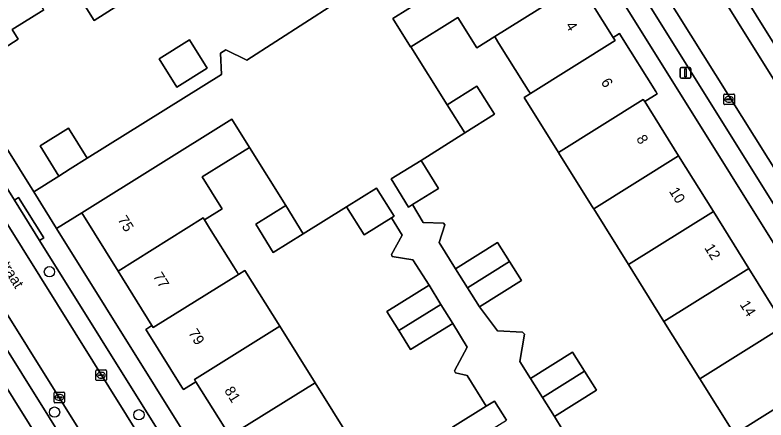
# Model space of a CAD drawing. Extents: x 159664 to 160323, y 385312 to 386115.
# Drawn here: x 159905.9 to 159977.2, y 385646 to 385684.4 of the extents above; entities that cross this region are included whole.
import ezdxf

# ---------------------------------------------------------------- set-up
doc = ezdxf.new("R2010")
doc.units = 0
for name, color, linetype in [('IMGEO_Boom', 7, 'Continuous'), ('IMGEO_Erf', 7, 'Continuous'), ('IMGEO_Kolk', 7, 'Continuous'), ('IMGEO_Lichtmast', 7, 'Continuous'), ('IMGEO_Openbare_ruimte_label', 7, 'Continuous'), ('IMGEO_Pand', 7, 'Continuous'), ('IMGEO_Pand_nummerreeks', 7, 'Continuous'), ('IMGEO_Parkeervlak_open', 7, 'Continuous'), ('IMGEO_Rijbaan_lokaal_open', 7, 'Continuous'), ('IMGEO_Voetpad_open', 7, 'Continuous')]:
    doc.layers.add(name, color=color, linetype=linetype)

msp = doc.modelspace()

# ---------------------------------------------------------------- linework, layer by layer
at = {"layer": 'IMGEO_Boom'}
for centre in [(159909.204, 385660.038), (159909.689, 385646.716), (159917.697, 385646.464)]:
    msp.add_circle(centre, 0.489, dxfattribs=at)
at = {"layer": 'IMGEO_Erf'}
for points in [[(159936.129, 385687.279), (159936.441, 385687.525), (159938.494, 385686.688), (159951.131, 385694.707), (159949.374, 385697.586), (159952.048, 385699.251), (159953.83, 385696.387), (159956.019, 385697.802), (159941.362, 385721.273), (159893.04, 385691.134), (159907.72, 385667.621), (159910.098, 385669.105), (159908.312, 385671.967), (159911.014, 385673.653), (159912.798, 385670.792), (159925.528, 385678.743), (159925.447, 385680.771), (159925.927, 385681.072), (159927.941, 385680.117), (159936.195, 385685.412)], [(159924.16, 385679.34), (159921.305, 385677.552), (159919.627, 385680.232), (159922.481, 385682.02)]]:
    msp.add_lwpolyline(points, close=True, dxfattribs=at)
for points in [[(159959.501, 385687.375), (159962.694, 385682.253), (159963.287, 385682.625), (159963.473, 385682.33), (159966.736, 385677.128), (159966.868, 385676.918), (159965.674, 385676.169), (159968.888, 385671.018), (159972.184, 385665.737), (159975.553, 385660.339), (159978.939, 385654.913), (159982.227, 385649.644), (159985.597, 385644.244), (159988.896, 385638.958), (159992.113, 385633.802), (159993.311, 385634.546), (159993.489, 385634.259), (159996.763, 385628.99), (159996.869, 385628.819), (159996.275, 385628.449), (159999.521, 385623.272), (160002.973, 385617.767), (160005.148, 385619.125), (159958.233, 385694.255)], [(159915.703, 385685.28), (159913.456, 385683.872), (159910.404, 385688.745)], [(159908.661, 385684.874), (159905.668, 385683.008), (159906.247, 385682.083), (159903.204, 385680.177)], [(159974.176, 385644.616), (159970.888, 385649.885), (159967.502, 385655.311), (159964.133, 385660.709), (159960.837, 385665.99), (159960.794, 385666.059), (159957.531, 385671.288), (159957.49, 385671.354), (159954.239, 385676.563), (159954.832, 385676.933), (159954.633, 385677.251), (159954.251, 385677.861), (159951.847, 385681.7), (159951.523, 385682.217), (159951.444, 385682.343), (159949.748, 385681.284), (159947.943, 385684.164), (159943.483, 385681.37), (159946.932, 385675.863), (159949.764, 385677.634), (159951.427, 385674.974), (159948.595, 385673.203), (159944.474, 385670.597), (159946.124, 385667.927), (159943.655, 385666.402), (159944.651, 385664.693), (159946.585, 385664.632), (159946.715, 385664.489), (159946.177, 385662.81), (159947.735, 385660.318), (159951.721, 385662.809), (159952.85, 385661.002), (159953.98, 385659.194), (159949.994, 385656.704), (159951.716, 385654.423), (159954.075, 385654.291), (159954.26, 385654.102), (159953.837, 385651.527), (159954.85, 385649.912), (159958.832, 385652.409), (159959.964, 385650.603), (159961.097, 385648.797), (159957.114, 385646.3), (159958.577, 385643.899)], [(159947.45, 385645.279), (159950.645, 385647.278), (159948.832, 385650.176), (159947.731, 385650.444), (159947.62, 385650.641), (159948.845, 385652.894), (159947.461, 385655.126), (159943.466, 385652.65), (159942.344, 385654.46), (159941.223, 385656.269), (159945.218, 385658.745), (159943.663, 385661.17), (159941.731, 385661.471), (159941.653, 385661.676), (159942.675, 385663.507), (159941.647, 385665.149), (159939.063, 385663.532), (159937.393, 385666.202), (159933.269, 385663.643), (159933.276, 385663.631), (159930.439, 385661.869), (159928.777, 385664.546), (159931.615, 385666.308), (159928.191, 385671.829), (159923.704, 385669.026), (159925.476, 385666.191), (159925.596, 385665.999), (159923.916, 385664.95), (159924.4, 385664.176), (159926.703, 385660.488), (159927.021, 385659.98), (159927.144, 385659.784), (159927.746, 385660.16), (159931.051, 385654.864), (159934.398, 385649.5), (159937.759, 385644.115)], [(159926.311, 385644.453), (159923.102, 385649.594), (159921.915, 385648.852), (159921.777, 385649.075), (159918.467, 385654.369), (159918.339, 385654.57), (159918.933, 385654.942), (159915.715, 385660.098), (159912.267, 385665.63), (159909.89, 385664.146), (159956.838, 385588.951)], [(159946.596, 385582.567), (159899.669, 385657.765)]]:
    msp.add_lwpolyline(points, dxfattribs=at)
at = {"layer": 'IMGEO_Kolk'}
for p, q in [((159973.177, 385675.963), (159973.177, 385676.815)), ((159973.252, 385676.889), (159974.104, 385676.889)), ((159973.665, 385676.669), (159973.69, 385676.669)), ((159974.178, 385676.815), (159974.178, 385675.963)), ((159974.104, 385675.889), (159973.252, 385675.889)), ((159973.436, 385676.383), (159973.436, 385676.395)), ((159973.874, 385676.346), (159973.476, 385676.346)), ((159973.479, 385676.432), (159973.877, 385676.432)), ((159973.688, 385676.109), (159973.663, 385676.109)), ((159973.92, 385676.395), (159973.92, 385676.383)), ((159913.603, 385649.793), (159913.603, 385650.645)), ((159913.678, 385650.719), (159914.53, 385650.719)), ((159913.862, 385650.213), (159913.862, 385650.225)), ((159914.3, 385650.176), (159913.902, 385650.176)), ((159913.905, 385650.262), (159914.303, 385650.262)), ((159914.091, 385650.499), (159914.116, 385650.499)), ((159914.346, 385650.225), (159914.346, 385650.213)), ((159914.604, 385650.645), (159914.604, 385649.793)), ((159914.53, 385649.719), (159913.678, 385649.719)), ((159914.114, 385649.939), (159914.089, 385649.939)), ((159909.644, 385647.688), (159909.644, 385648.54)), ((159909.719, 385648.614), (159910.571, 385648.614)), ((159909.903, 385648.108), (159909.903, 385648.12)), ((159910.341, 385648.071), (159909.943, 385648.071)), ((159909.946, 385648.157), (159910.344, 385648.157)), ((159910.132, 385648.394), (159910.157, 385648.394)), ((159910.387, 385648.12), (159910.387, 385648.108)), ((159910.645, 385648.54), (159910.645, 385647.688)), ((159910.571, 385647.614), (159909.719, 385647.614)), ((159910.155, 385647.834), (159910.13, 385647.834))]:
    msp.add_line(p, q, dxfattribs=at)
for points in [[(159973.177, 385675.963), (159973.177, 385676.815)], [(159973.252, 385676.889), (159974.104, 385676.889)], [(159974.178, 385676.815), (159974.178, 385675.963)], [(159974.104, 385675.889), (159973.252, 385675.889)], [(159913.603, 385649.793), (159913.603, 385650.645)], [(159913.678, 385650.719), (159914.53, 385650.719)], [(159914.604, 385650.645), (159914.604, 385649.793)], [(159914.53, 385649.719), (159913.678, 385649.719)], [(159909.644, 385647.688), (159909.644, 385648.54)], [(159909.719, 385648.614), (159910.571, 385648.614)], [(159910.645, 385648.54), (159910.645, 385647.688)], [(159910.571, 385647.614), (159909.719, 385647.614)]]:
    msp.add_lwpolyline(points, dxfattribs=at)
for centre, radius, start, end in [((159973.254, 385676.813), 0.0765, 91.55205, 178.44795), ((159973.254, 385676.813), 0.0765, 91.55205, 178.44795), ((159974.102, 385676.813), 0.0765, 1.55205, 88.44795), ((159974.102, 385676.813), 0.0765, 1.55205, 88.44795), ((159973.254, 385675.965), 0.0765, 181.55205, 268.44795), ((159973.254, 385675.965), 0.0765, 181.55205, 268.44795), ((159973.476, 385676.392), 0.0403, 85.87752, 175.75265), ((159973.473, 385676.382), 0.0366, 178.93798, 274.71019), ((159973.877, 385676.389), 0.043, 264.86636, 352.45326), ((159973.881, 385676.394), 0.0386, 1.73085, 96.63898), ((159974.102, 385675.965), 0.0765, 271.55205, 358.44795), ((159974.102, 385675.965), 0.0765, 271.55205, 358.44795), ((159913.68, 385650.643), 0.0765, 91.55205, 178.44795), ((159913.68, 385650.643), 0.0765, 91.55205, 178.44795), ((159913.902, 385650.222), 0.0403, 85.87752, 175.75265), ((159913.899, 385650.212), 0.0366, 178.93798, 274.71019), ((159914.303, 385650.219), 0.043, 264.86636, 352.45326), ((159914.307, 385650.224), 0.0386, 1.73085, 96.63898), ((159914.528, 385650.643), 0.0765, 1.55205, 88.44795), ((159914.528, 385650.643), 0.0765, 1.55205, 88.44795), ((159913.68, 385649.795), 0.0765, 181.55205, 268.44795), ((159913.68, 385649.795), 0.0765, 181.55205, 268.44795), ((159914.528, 385649.795), 0.0765, 271.55205, 358.44795), ((159914.528, 385649.795), 0.0765, 271.55205, 358.44795), ((159909.721, 385648.538), 0.0765, 91.55205, 178.44795), ((159909.721, 385648.538), 0.0765, 91.55205, 178.44795), ((159909.943, 385648.117), 0.0403, 85.87752, 175.75265), ((159909.94, 385648.107), 0.0366, 178.93798, 274.71019), ((159910.344, 385648.114), 0.043, 264.86636, 352.45326), ((159910.348, 385648.119), 0.0386, 1.73085, 96.63898), ((159910.569, 385648.538), 0.0765, 1.55205, 88.44795), ((159910.569, 385648.538), 0.0765, 1.55205, 88.44795), ((159909.721, 385647.69), 0.0765, 181.55205, 268.44795), ((159909.721, 385647.69), 0.0765, 181.55205, 268.44795), ((159910.569, 385647.69), 0.0765, 271.55205, 358.44795), ((159910.569, 385647.69), 0.0765, 271.55205, 358.44795)]:
    msp.add_arc(centre, radius, start, end, dxfattribs=at)
for centre, major_axis, ratio, start_param, end_param in [((159973.664, 385676.389), (-0.387, 0.002), 0.722429, 4.712389, 7.853982), ((159973.689, 385676.389), (-0.39, 0.002), 0.717154, 1.570796, 4.712389), ((159914.09, 385650.219), (-0.387, 0.002), 0.722429, 4.712389, 7.853982), ((159914.115, 385650.219), (-0.39, 0.002), 0.717154, 1.570796, 4.712389), ((159910.131, 385648.114), (-0.387, 0.002), 0.722429, 4.712389, 7.853982), ((159910.156, 385648.114), (-0.39, 0.002), 0.717154, 1.570796, 4.712389)]:
    msp.add_ellipse(centre, major_axis=major_axis, ratio=ratio, start_param=start_param, end_param=end_param, dxfattribs=at)
at = {"layer": 'IMGEO_Lichtmast'}
for p, q in [((159969.152, 385679.397), (159969.942, 385679.397)), ((159969.942, 385679.397), (159969.152, 385679.397)), ((159969.052, 385678.497), (159969.052, 385679.297)), ((159969.052, 385679.297), (159969.052, 385678.497)), ((159970.042, 385679.297), (159970.042, 385678.497)), ((159970.042, 385678.497), (159970.042, 385679.297)), ((159969.942, 385678.397), (159969.152, 385678.397)), ((159969.152, 385678.397), (159969.942, 385678.397))]:
    msp.add_line(p, q, dxfattribs=at)
msp.add_lwpolyline([(159969.472, 385679.272), (159969.622, 385679.272), (159969.622, 385678.522), (159969.472, 385678.522), (159969.472, 385679.272)], dxfattribs=at)
for centre, start, end in [((159969.152, 385679.297), 90, 180), ((159969.152, 385679.297), 90, 180), ((159969.942, 385679.297), 0, 90), ((159969.942, 385679.297), 360, 90), ((159969.152, 385678.497), 180, 270), ((159969.152, 385678.497), 180, 270), ((159969.942, 385678.497), 270, 0), ((159969.942, 385678.497), 270, 0)]:
    msp.add_arc(centre, 0.1, start, end, dxfattribs=at)
at = {"layer": 'IMGEO_Pand'}
for points in [[(159908.661, 385696.576), (159906.789, 385695.407), (159905.601, 385695.704), (159902.944, 385694.043), (159907.414, 385686.873), (159910.404, 385688.745), (159913.456, 385683.872), (159915.703, 385685.28)], [(159902.944, 385694.043), (159898.836, 385691.476), (159899.599, 385690.255), (159897.636, 385689.031), (159903.204, 385680.177), (159906.247, 385682.083), (159905.668, 385683.008), (159908.661, 385684.874), (159907.414, 385686.873)], [(159959.501, 385687.375), (159956.024, 385692.95), (159941.773, 385684.049), (159943.46, 385681.356), (159943.483, 385681.37), (159947.943, 385684.164), (159949.748, 385681.284), (159951.444, 385682.343)], [(159962.694, 385682.253), (159959.501, 385687.375), (159951.444, 385682.343), (159951.523, 385682.217), (159951.847, 385681.7), (159954.251, 385677.861), (159954.633, 385677.251), (159954.832, 385676.933), (159962.878, 385681.958)], [(159966.868, 385676.918), (159966.736, 385677.128), (159963.473, 385682.33), (159963.287, 385682.625), (159962.694, 385682.253), (159962.878, 385681.958), (159954.832, 385676.933), (159954.239, 385676.563), (159957.49, 385671.354), (159965.541, 385676.382), (159965.674, 385676.169)], [(159919.627, 385680.232), (159921.305, 385677.552), (159924.16, 385679.34), (159922.481, 385682.02)], [(159951.427, 385674.974), (159949.764, 385677.634), (159946.932, 385675.863), (159948.595, 385673.203)], [(159968.888, 385671.018), (159965.674, 385676.169), (159965.541, 385676.382), (159957.49, 385671.354), (159957.531, 385671.288), (159960.794, 385666.059), (159960.837, 385665.99)], [(159923.704, 385669.026), (159928.191, 385671.829), (159926.51, 385674.52), (159912.267, 385665.63), (159915.715, 385660.098), (159923.796, 385665.142), (159923.916, 385664.95), (159925.596, 385665.999), (159925.476, 385666.191)], [(159911.184, 385669.784), (159912.798, 385670.792), (159911.014, 385673.653), (159908.312, 385671.967), (159910.098, 385669.105)], [(159972.184, 385665.737), (159968.888, 385671.018), (159960.837, 385665.99), (159964.133, 385660.709)], [(159944.474, 385670.597), (159941.631, 385668.841), (159943.281, 385666.171), (159943.655, 385666.402), (159946.124, 385667.927)], [(159940.228, 385667.977), (159937.393, 385666.202), (159939.063, 385663.532), (159941.647, 385665.149), (159941.899, 385665.307)], [(159931.615, 385666.308), (159928.777, 385664.546), (159930.439, 385661.869), (159933.276, 385663.631), (159933.269, 385663.643)], [(159927.144, 385659.784), (159927.021, 385659.98), (159926.703, 385660.488), (159924.4, 385664.176), (159923.916, 385664.95), (159923.796, 385665.142), (159915.715, 385660.098), (159918.933, 385654.942), (159919.06, 385654.739)], [(159975.553, 385660.339), (159972.184, 385665.737), (159964.133, 385660.709), (159967.502, 385655.311)], [(159951.721, 385662.809), (159947.735, 385660.318), (159948.864, 385658.511), (159952.85, 385661.002)], [(159949.994, 385656.704), (159953.98, 385659.194), (159952.85, 385661.002), (159948.864, 385658.511)], [(159931.051, 385654.864), (159927.746, 385660.16), (159927.144, 385659.784), (159919.06, 385654.739), (159918.933, 385654.942), (159918.339, 385654.57), (159918.467, 385654.369), (159921.777, 385649.075), (159921.915, 385648.852), (159923.102, 385649.594), (159922.964, 385649.816)], [(159978.939, 385654.913), (159975.553, 385660.339), (159967.502, 385655.311), (159970.888, 385649.885)], [(159946.339, 385656.936), (159945.218, 385658.745), (159941.223, 385656.269), (159942.344, 385654.46)], [(159942.344, 385654.46), (159943.466, 385652.65), (159947.461, 385655.126), (159946.339, 385656.936)], [(159931.051, 385654.864), (159922.964, 385649.816), (159923.102, 385649.594), (159926.311, 385644.453), (159934.398, 385649.5)], [(159970.888, 385649.885), (159974.176, 385644.616), (159982.227, 385649.644), (159978.939, 385654.913)], [(159958.832, 385652.409), (159954.85, 385649.912), (159955.982, 385648.106), (159959.964, 385650.603)], [(159961.097, 385648.797), (159959.964, 385650.603), (159955.982, 385648.106), (159957.114, 385646.3)], [(159937.759, 385644.115), (159934.398, 385649.5), (159926.311, 385644.453), (159929.671, 385639.066)], [(159974.176, 385644.616), (159977.546, 385639.216), (159985.597, 385644.244), (159982.227, 385649.644)], [(159952.563, 385645.969), (159951.434, 385647.772), (159950.645, 385647.278), (159947.45, 385645.279), (159948.578, 385643.476)]]:
    msp.add_lwpolyline(points, close=True, dxfattribs=at)
at = {"layer": 'IMGEO_Parkeervlak_open'}
for points in [[(159951.903, 385720.143), (159963.01, 385702.177), (159985.962, 385665.401), (159987.857, 385662.364), (160024.125, 385604.253), (160024.299, 385603.973)], [(160024.384, 385607.262), (160015.917, 385620.829), (160013.539, 385624.666), (159966.892, 385699.4), (159964.522, 385703.225), (159955.104, 385718.361)], [(160020.693, 385601.361), (160020.396, 385601.89), (160010.69, 385617.63), (159984.119, 385660.032), (159982.218, 385663.065), (159948.048, 385717.594)], [(159948.245, 385713.947), (159957.628, 385698.921), (159960.016, 385695.097), (160006.699, 385620.386), (160009.09, 385616.567), (160017.543, 385602.98)], [(159962.17, 385564.73), (159961.779, 385565.383), (159924.478, 385625.1), (159922.547, 385628.192), (159899.375, 385665.288), (159889.146, 385681.776), (159876.656, 385701.792), (159875.092, 385700.818), (159884.424, 385685.806), (159898.925, 385662.608), (159901.313, 385658.777), (159948.098, 385583.838), (159950.488, 385580), (159958.964, 385566.45)], [(159893.484, 385683.297), (159926.401, 385630.553), (159928.296, 385627.517), (159965.594, 385567.755), (159965.967, 385567.159)], [(159965.875, 385570.728), (159957.4, 385584.281), (159955.023, 385588.111), (159908.276, 385663), (159905.898, 385666.829), (159896.695, 385681.58)]]:
    msp.add_lwpolyline(points, dxfattribs=at)
at = {"layer": 'IMGEO_Rijbaan_lokaal_open'}
for points in [[(159982.218, 385663.065), (159985.962, 385665.401), (159963.01, 385702.177), (159951.903, 385720.143), (159951.615, 385720.608), (159947.717, 385718.148), (159948.048, 385717.594)], [(159893.484, 385683.297), (159892.964, 385684.149), (159889.146, 385681.776), (159899.375, 385665.288), (159922.547, 385628.192), (159926.401, 385630.553)]]:
    msp.add_lwpolyline(points, close=True, dxfattribs=at)
at = {"layer": 'IMGEO_Voetpad_open'}
for points in [[(159943.501, 385722.607), (159941.362, 385721.273), (159956.019, 385697.802), (159958.233, 385694.255), (160005.148, 385619.125), (160007.265, 385615.734), (160021.079, 385593.612), (160023.379, 385595.043)], [(159955.104, 385718.361), (159964.522, 385703.225), (159964.896, 385703.465), (159967.266, 385699.641), (159966.892, 385699.4), (160013.539, 385624.666), (160013.922, 385624.884), (160016.29, 385621.068), (160015.917, 385620.829), (160024.384, 385607.262)], [(160017.543, 385602.98), (160009.09, 385616.567), (160008.706, 385616.33), (160006.332, 385620.147), (160006.699, 385620.386), (159960.016, 385695.097), (159959.64, 385694.86), (159957.242, 385698.687), (159957.628, 385698.921), (159948.245, 385713.947)], [(159870.48, 385704.729), (159868.229, 385703.363), (159879.357, 385685.561), (159879.997, 385685.936), (159882.47, 385682.008), (159884.023, 385682.836), (159897.553, 385661.156), (159899.669, 385657.765), (159946.596, 385582.567), (159948.717, 385579.169), (159962.464, 385557.14), (159964.577, 385558.015)], [(159958.964, 385566.45), (159950.488, 385580), (159950.108, 385579.772), (159947.714, 385583.597), (159948.098, 385583.838), (159901.313, 385658.777), (159900.929, 385658.558), (159898.546, 385662.389), (159898.925, 385662.608), (159884.424, 385685.806), (159875.092, 385700.818)], [(159958.577, 385643.899), (159957.114, 385646.3), (159955.982, 385648.106), (159954.85, 385649.912), (159953.837, 385651.527), (159954.26, 385654.102), (159954.075, 385654.291), (159951.716, 385654.423), (159949.994, 385656.704), (159948.864, 385658.511), (159947.735, 385660.318), (159946.177, 385662.81), (159946.715, 385664.489), (159946.585, 385664.632), (159944.651, 385664.693), (159943.655, 385666.402), (159943.281, 385666.171), (159941.631, 385668.841), (159944.474, 385670.597), (159948.595, 385673.203), (159946.932, 385675.863), (159943.483, 385681.37), (159943.46, 385681.356), (159941.773, 385684.049), (159956.024, 385692.95)], [(159970.609, 385562.217), (159972.712, 385563.525), (159958.955, 385585.56), (159956.838, 385588.951), (159909.89, 385664.146), (159907.72, 385667.621), (159893.04, 385691.134)], [(159936.195, 385685.412), (159927.941, 385680.117), (159925.927, 385681.072), (159925.447, 385680.771), (159925.528, 385678.743), (159912.798, 385670.792), (159911.184, 385669.784), (159910.098, 385669.105), (159907.72, 385667.621), (159909.89, 385664.146), (159912.267, 385665.63), (159926.51, 385674.52), (159928.191, 385671.829), (159931.615, 385666.308), (159933.269, 385663.643), (159937.393, 385666.202), (159940.228, 385667.977), (159941.899, 385665.307), (159941.647, 385665.149), (159942.675, 385663.507), (159941.653, 385661.676), (159941.731, 385661.471), (159943.663, 385661.17), (159945.218, 385658.745), (159946.339, 385656.936), (159947.461, 385655.126), (159948.845, 385652.894), (159947.62, 385650.641), (159947.731, 385650.444), (159948.832, 385650.176), (159950.645, 385647.278), (159951.434, 385647.772), (159952.563, 385645.969)], [(159896.695, 385681.58), (159905.898, 385666.829), (159906.281, 385667.07), (159908.661, 385663.245), (159908.276, 385663), (159955.023, 385588.111), (159955.397, 385588.346), (159957.782, 385584.525), (159957.4, 385584.281), (159965.875, 385570.728)]]:
    msp.add_lwpolyline(points, dxfattribs=at)
msp.add_lwpolyline([(159908.276, 385663), (159908.661, 385663.245), (159906.281, 385667.07), (159905.898, 385666.829)], close=True, dxfattribs=at)

# ---------------------------------------------------------------- texts
at = {"layer": 'IMGEO_Openbare_ruimte_label'}
msp.add_text('Keldermansstraat', height=1, rotation=301.92646, dxfattribs=at).set_placement((159900.444, 385667.255))
at = {"layer": 'IMGEO_Pand_nummerreeks'}
for s, rotation, p in [('4', 301.98229, (159958.127, 385683.391)), ('6', 301.98229, (159961.481, 385678.021)), ('8', 301.98229, (159964.836, 385672.648)), ('10', 301.98298, (159967.946, 385667.669)), ('75', 301.97083, (159915.637, 385664.979)), ('12', 301.98298, (159971.296, 385662.304)), ('77', 301.97083, (159918.989, 385659.607)), ('14', 301.98298, (159974.651, 385656.93)), ('79', 301.97083, (159922.342, 385654.235)), ('81', 301.97083, (159925.755, 385648.769))]:
    msp.add_text(s, height=1, rotation=rotation, dxfattribs=at).set_placement(p)

doc.saveas('drawing.dxf')
